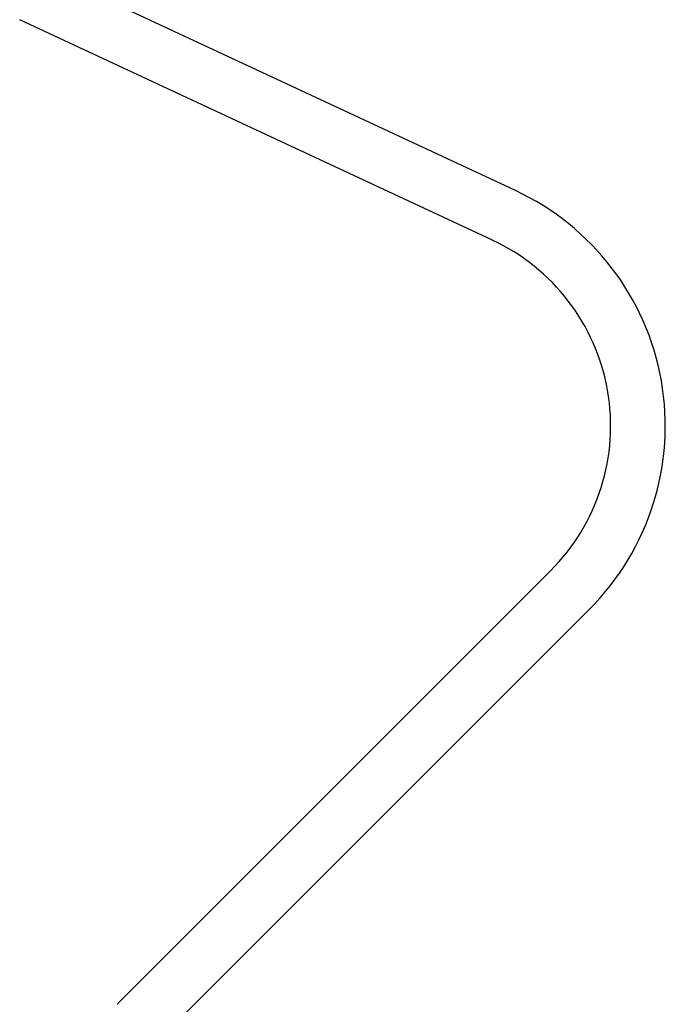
# Model space of a CAD drawing. Extents: x -285 to 5863, y 308 to 3178.
# Tile 268 of 622: x 1596.18 to 1597.36, y 981.72 to 983.52. Entities that reach past the tile are written whole.
import ezdxf

# ---------------------------------------------------------------- set-up
doc = ezdxf.new("R2010")
doc.units = 0
doc.header["$MEASUREMENT"] = 0
doc.layers.add('SPILL-BUCKET', color=1, linetype='CONTINUOUS')

msp = doc.modelspace()

# ---------------------------------------------------------------- linework, layer by layer
at = {"layer": 'SPILL-BUCKET', "color": 1, "linetype": 'Continuous'}
for p, q in [((1597.08259, 983.21154), (1596.21831, 983.61456)), ((1597.04036, 983.12097), (1596.17608, 983.52399)), ((1596.35415, 981.72354), (1597.14697, 982.51635)), ((1596.42481, 981.65287), (1597.21763, 982.44569))]:
    msp.add_line(p, q, dxfattribs=at)
for radius in [0.47468, 0.37474]:
    msp.add_arc((1596.88198, 982.78134), radius, 315, 65, dxfattribs=at)

doc.saveas('drawing.dxf')
